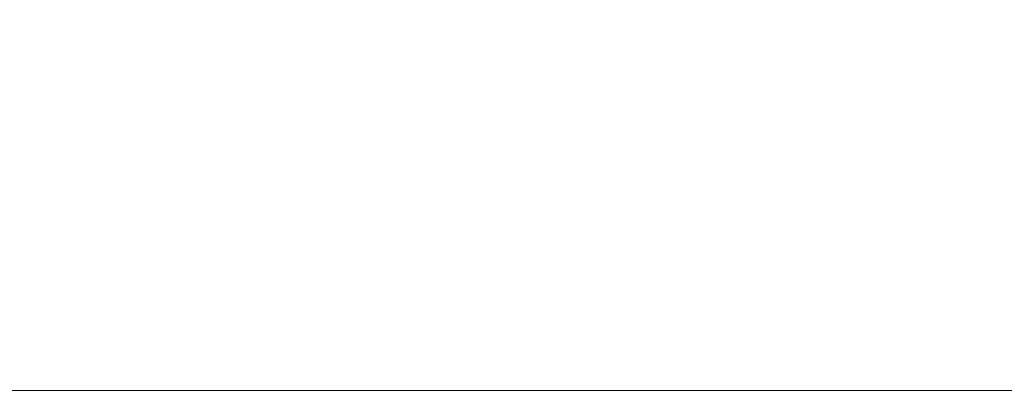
# Model space of a CAD drawing. Header units: millimetres. Extents: x -1970 to 61924, y -58230 to 6847.
# Tile 630 of 656: x 16249 to 22711, y -2545 to -67. Entities that reach past the tile are written whole.
import ezdxf

# ---------------------------------------------------------------- set-up
doc = ezdxf.new("R2010")
doc.units = ezdxf.units.MM
doc.layers.add('COTAS_P', color=1, linetype='Continuous', lineweight=0)
doc.dimstyles.new('R19_100', dxfattribs={"dimtxt": 250, "dimasz": 150, "dimexe": 150, "dimexo": 80, "dimgap": 100, "dimtad": 1, "dimtih": 1, "dimtoh": 1, "dimdsep": 46, "dimcen": 0.09, "dimadec": 0, "dimazin": 0, "dimtfac": 1, "dimtdec": 4, "dimtofl": 0, "dimtmove": 0, "dimatfit": 3, "dimfxl": 1, "dimtolj": 1, "dimtzin": 0, "dimarcsym": 0})

# ---------------------------------------------------------------- blocks, each defined once
blk = doc.blocks.new('DIM_R26_28')
at = {"layer": 'COTAS_P'}
for p, q in [((-850, 0), (-850, -2500)), ((61924.1, 0), (61924.1, -2500)), ((-850, -2500), (-700, -2455)), ((61924.1, -2500), (61774.1, -2455)), ((-850, -2500), (61924.1, -2500)), ((-850, -2500), (-700, -2545)), ((61924.1, -2500), (61774.1, -2545))]:
    blk.add_line(p, q, dxfattribs=at)
blk.add_text('62774.13 P', height=250, dxfattribs=at).set_placement((30537.1, -2400))

msp = doc.modelspace()

# ---------------------------------------------------------------- dimensions: what is measured, and where the dimension line sits
at = {"layer": 'COTAS_P'}
dim = msp.add_aligned_dim(p1=(-850, 0), p2=(61924.134, 0), distance=-2500, text='<> P', dimstyle='R19_100', dxfattribs=at)
dim.commit()
dim.dimension.update_dxf_attribs({"geometry": 'DIM_R26_28', "text_midpoint": (30537.067, -2500)})

doc.saveas('drawing.dxf')
